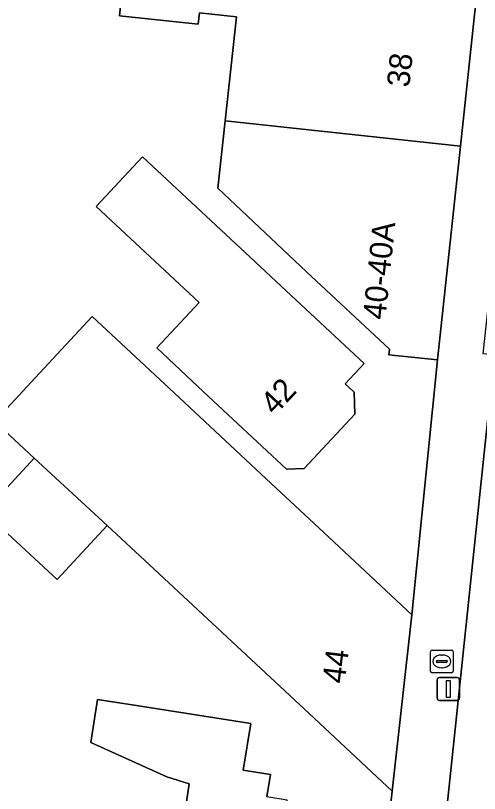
# Model space of a CAD drawing. Extents: x 159960 to 160866, y 382700 to 383354.
# Drawn here: x 160625.92 to 160646.37, y 383002.61 to 383036.87 of the extents above; entities that cross this region are included whole.
import ezdxf

# ---------------------------------------------------------------- set-up
doc = ezdxf.new("R2010")
doc.units = 0
for name, color, linetype in [('IMGEO_Brandkraan', 7, 'Continuous'), ('IMGEO_Erf', 7, 'Continuous'), ('IMGEO_Lichtmast', 7, 'Continuous'), ('IMGEO_Pand', 7, 'Continuous'), ('IMGEO_Pand_nummerreeks', 7, 'Continuous'), ('IMGEO_Parkeervlak_open', 7, 'Continuous'), ('IMGEO_Voetpad_open', 7, 'Continuous')]:
    doc.layers.add(name, color=color, linetype=linetype)

msp = doc.modelspace()

# ---------------------------------------------------------------- linework, layer by layer
at = {"layer": 'IMGEO_Brandkraan'}
for p, q in [((160644.207, 383007.999), (160644.207, 383008.851)), ((160644.282, 383008.925), (160645.134, 383008.925)), ((160645.208, 383008.851), (160645.208, 383007.999)), ((160644.695, 383008.705), (160644.72, 383008.705)), ((160644.466, 383008.419), (160644.466, 383008.431)), ((160644.904, 383008.382), (160644.506, 383008.382)), ((160644.509, 383008.468), (160644.907, 383008.468)), ((160644.95, 383008.431), (160644.95, 383008.419)), ((160645.134, 383007.925), (160644.282, 383007.925)), ((160644.718, 383008.145), (160644.693, 383008.145))]:
    msp.add_line(p, q, dxfattribs=at)
for points in [[(160644.207, 383007.999), (160644.207, 383008.851)], [(160644.282, 383008.925), (160645.134, 383008.925)], [(160645.208, 383008.851), (160645.208, 383007.999)], [(160645.134, 383007.925), (160644.282, 383007.925)]]:
    msp.add_lwpolyline(points, dxfattribs=at)
for centre, radius, start, end in [((160644.284, 383008.849), 0.0765, 91.552, 178.448), ((160644.284, 383008.849), 0.0765, 91.552, 178.448), ((160645.132, 383008.849), 0.0765, 1.552, 88.448), ((160645.132, 383008.849), 0.0765, 1.552, 88.448), ((160644.506, 383008.428), 0.0403, 85.8775, 175.7526), ((160644.503, 383008.418), 0.0366, 178.938, 274.7102), ((160644.907, 383008.425), 0.043, 264.8664, 352.4533), ((160644.911, 383008.43), 0.0386, 1.7309, 96.639), ((160644.284, 383008.001), 0.0765, 181.552, 268.448), ((160644.284, 383008.001), 0.0765, 181.552, 268.448), ((160645.132, 383008.001), 0.0765, 271.552, 358.448), ((160645.132, 383008.001), 0.0765, 271.552, 358.448)]:
    msp.add_arc(centre, radius, start, end, dxfattribs=at)
for centre, major_axis, ratio, start_param, end_param in [((160644.694, 383008.425), (-0.387, 0.002), 0.722429, 4.712389, 7.853982), ((160644.719, 383008.425), (-0.39, 0.002), 0.717154, 1.570796, 4.712389)]:
    msp.add_ellipse(centre, major_axis=major_axis, ratio=ratio, start_param=start_param, end_param=end_param, dxfattribs=at)
at = {"layer": 'IMGEO_Erf'}
for points in [[(160642.32, 383000.832), (160642.52, 383002.717), (160638.863, 383006.126), (160631.829, 383012.681), (160629.956, 383014.409), (160627.756, 383012.026), (160624.542, 383014.992), (160626.742, 383017.376), (160624.996, 383018.988), (160626.788, 383020.91), (160629.302, 383023.608), (160632.909, 383020.247), (160636.969, 383016.463), (160639.728, 383013.893), (160643.385, 383010.484), (160644.522, 383021.703), (160642.372, 383021.934), (160642.399, 383022.173), (160638.742, 383025.582), (160634.833, 383029.266), (160635.157, 383032.23), (160635.656, 383036.804), (160634.022, 383036.98), (160633.969, 383036.487), (160630.501, 383036.858), (160630.728, 383038.972)], [(160633.125, 383000), (160633.577, 383003.042), (160632.588, 383003.337), (160629.238, 383004.849), (160629.537, 383006.751), (160631.345, 383006.467), (160636.284, 383005.69), (160635.96, 383003.635), (160637.155, 383003.447), (160636.999, 383002.459)]]:
    msp.add_lwpolyline(points, dxfattribs=at)
msp.add_lwpolyline([(160636.48, 383026.018), (160637.623, 383024.952), (160641.281, 383021.543), (160640.447, 383020.649), (160640.843, 383020.28), (160640.877, 383019.317), (160638.638, 383016.914), (160637.869, 383016.887), (160634.212, 383020.296), (160632.144, 383022.237), (160634.017, 383024.237), (160629.481, 383028.465), (160631.512, 383030.645)], close=True, dxfattribs=at)
at = {"layer": 'IMGEO_Lichtmast'}
for p, q in [((160644.501, 383006.812), (160644.501, 383007.612)), ((160644.501, 383007.612), (160644.501, 383006.812)), ((160644.601, 383007.712), (160645.391, 383007.712)), ((160645.391, 383007.712), (160644.601, 383007.712)), ((160645.491, 383007.612), (160645.491, 383006.812)), ((160645.491, 383006.812), (160645.491, 383007.612)), ((160645.391, 383006.712), (160644.601, 383006.712)), ((160644.601, 383006.712), (160645.391, 383006.712))]:
    msp.add_line(p, q, dxfattribs=at)
msp.add_lwpolyline([(160644.921, 383007.587), (160645.071, 383007.587), (160645.071, 383006.837), (160644.921, 383006.837), (160644.921, 383007.587)], dxfattribs=at)
for centre, start, end in [((160644.601, 383007.612), 90, 180), ((160644.601, 383007.612), 90, 180), ((160645.391, 383007.612), 0, 90), ((160645.391, 383007.612), 360, 90), ((160644.601, 383006.812), 180, 270), ((160644.601, 383006.812), 180, 270), ((160645.391, 383006.812), 270, 0), ((160645.391, 383006.812), 270, 0)]:
    msp.add_arc(centre, 0.1, start, end, dxfattribs=at)
at = {"layer": 'IMGEO_Pand'}
for points in [[(160635.157, 383032.23), (160645.531, 383031.118), (160646.196, 383037.313), (160630.728, 383038.972), (160630.501, 383036.858), (160633.969, 383036.487), (160634.022, 383036.98), (160635.656, 383036.804)], [(160635.157, 383032.23), (160634.833, 383029.266), (160638.742, 383025.582), (160642.399, 383022.173), (160642.372, 383021.934), (160644.522, 383021.703), (160645.531, 383031.118)], [(160636.48, 383026.018), (160631.512, 383030.645), (160629.481, 383028.465), (160634.017, 383024.237), (160632.144, 383022.237), (160634.212, 383020.296), (160637.869, 383016.887), (160638.638, 383016.914), (160640.877, 383019.317), (160640.843, 383020.28), (160640.447, 383020.649), (160641.281, 383021.543), (160637.623, 383024.952)], [(160639.728, 383013.893), (160636.969, 383016.463), (160632.909, 383020.247), (160629.302, 383023.608), (160626.788, 383020.91), (160624.996, 383018.988), (160626.742, 383017.376), (160629.956, 383014.409), (160631.829, 383012.681), (160638.863, 383006.126), (160642.52, 383002.717), (160643.385, 383010.484)], [(160626.742, 383017.376), (160624.542, 383014.992), (160627.756, 383012.026), (160629.956, 383014.409)], [(160641.417, 382994.432), (160642.203, 383000), (160642.32, 383000.832), (160637.766, 383001.548), (160637.888, 383002.319), (160636.999, 383002.459), (160637.155, 383003.447), (160635.96, 383003.635), (160636.284, 383005.69), (160631.345, 383006.467), (160629.537, 383006.751), (160629.238, 383004.849), (160632.588, 383003.337), (160633.577, 383003.042), (160633.125, 383000), (160632.925, 382998.657), (160634.315, 382998.458), (160633.914, 382995.665), (160633.609, 382995.709), (160633.574, 382995.462)]]:
    msp.add_lwpolyline(points, close=True, dxfattribs=at)
at = {"layer": 'IMGEO_Parkeervlak_open'}
msp.add_lwpolyline([(160650, 383032.838), (160648.2, 383033.029), (160647.431, 383025.71), (160647.033, 383021.926), (160644.728, 383000), (160643.303, 382986.45)], dxfattribs=at)
at = {"layer": 'IMGEO_Voetpad_open'}
for points in [[(160643.303, 382986.45), (160644.728, 383000), (160647.033, 383021.926), (160646.536, 383021.978), (160646.934, 383025.762), (160647.431, 383025.71), (160648.2, 383033.029), (160648.386, 383034.794), (160648.846, 383039.183), (160649.104, 383041.64), (160649.556, 383045.94), (160649.723, 383047.514), (160650.208, 383047.448), (160652.658, 383070.552)], [(160646.196, 383037.313), (160645.531, 383031.118), (160644.522, 383021.703), (160643.385, 383010.484), (160642.52, 383002.717), (160642.32, 383000.832), (160642.203, 383000), (160641.417, 382994.432), (160640.419, 382987.372), (160639.599, 382981.565), (160638.913, 382976.331), (160642.191, 382975.929), (160642.215, 382976.149), (160641.18, 382976.255), (160641.8, 382982.301), (160642.835, 382982.195), (160642.914, 382982.758)]]:
    msp.add_lwpolyline(points, dxfattribs=at)

# ---------------------------------------------------------------- texts
at = {"layer": 'IMGEO_Pand_nummerreeks'}
for s, rotation, p in [('38', 83.88, (160643.272, 383033.679)), ('40-40A', 84.1304, (160642.219, 383023.449)), ('42', 47.0234, (160637.349, 383019.226)), ('44', 83.0789, (160640.429, 383007.419))]:
    msp.add_text(s, height=1, rotation=rotation, dxfattribs=at).set_placement(p)

doc.saveas('drawing.dxf')
